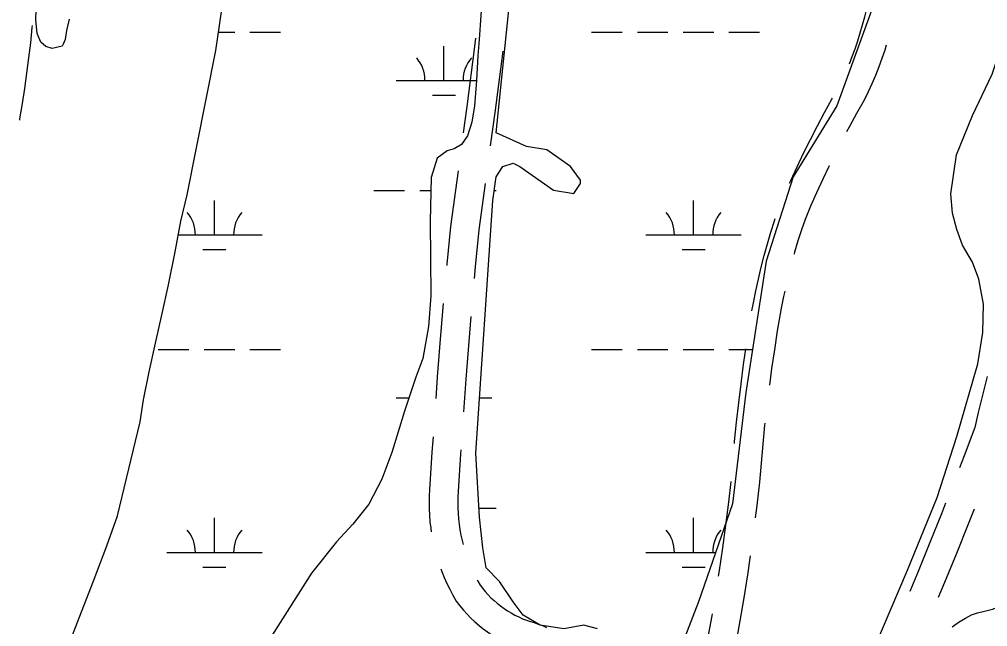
# Model space of a CAD drawing. Extents: x 3535183 to 3573198, y 534952 to 560562.
# Drawn here: x 3561651 to 3562665, y 550189 to 550825 of the extents above; entities that cross this region are included whole.
import ezdxf

# ---------------------------------------------------------------- set-up
doc = ezdxf.new("R2010")
doc.units = 0
for name, color, linetype in [('V-ROAD-CNTR', 7, 'Continuous'), ('V-TOPO-SHOR', 7, 'Continuous'), ('V-WETL-SWMP', 7, 'Continuous')]:
    doc.layers.add(name, color=color, linetype=linetype)

msp = doc.modelspace()

# ---------------------------------------------------------------- linework, layer by layer
at = {"layer": 'V-ROAD-CNTR'}
for points in [[(3562520.4, 550778.6), (3562523.4, 550786.2), (3562526.4, 550794.4), (3562529.2, 550802.6), (3562531.9, 550810.9), (3562534.3, 550819.3), (3562536.5, 550827.7), (3562538.6, 550836.2), (3562540.4, 550844.7), (3562542, 550853.2), (3562543.5, 550861.8), (3562544.8, 550870.9), (3562545.6, 550875.1)], [(3561664.2, 550818.8), (3561664, 550816.7), (3561662.4, 550800.7), (3561660.5, 550784.7), (3561658.4, 550768.7), (3561656.2, 550752.8), (3561653.7, 550736.9), (3561651, 550721), (3561650.8, 550719.7)], [(3562128.7, 550805.4), (3562127.6, 550796.8), (3562119.5, 550734), (3562115.8, 550706.3)], [(3562157.2, 550791.8), (3562149.2, 550730.1), (3562144.2, 550692.6)], [(3562517.8, 550707.7), (3562520.8, 550713.2), (3562528.3, 550726.7), (3562536.3, 550740.7), (3562540.6, 550749.6), (3562544.4, 550758.1), (3562548, 550766.8), (3562551.5, 550775.6), (3562554.7, 550784.4), (3562557.8, 550793.3), (3562559.4, 550798.4)], [(3562457.8, 550653.5), (3562459, 550656.2), (3562465.7, 550670.7), (3562472.5, 550685.1), (3562479.6, 550699.3), (3562486.9, 550713.5), (3562494.4, 550727.5), (3562502.2, 550741.5), (3562502.9, 550742.7)], [(3562462.8, 550579.3), (3562463.4, 550581.6), (3562466.9, 550593.3), (3562470.5, 550604.8), (3562474.3, 550615.9), (3562480.1, 550629.7), (3562486.4, 550643.9), (3562492.8, 550658), (3562499.5, 550671.9), (3562499.6, 550672.1)], [(3562110.4, 550666.6), (3562102.4, 550608.2), (3562098.6, 550568.6), (3562098.5, 550567.4)], [(3562138.8, 550653), (3562132.2, 550604.7), (3562128.5, 550565.8), (3562127.4, 550553.7)], [(3562418.3, 550519.6), (3562419.9, 550528.3), (3562422.4, 550540.7), (3562425.1, 550553.1), (3562428, 550565.4), (3562431.2, 550577.7), (3562434.6, 550589.9), (3562438.2, 550602.1), (3562442, 550614.2), (3562442.8, 550616.4)], [(3562437, 550441.9), (3562439.3, 550459.3), (3562442.2, 550479), (3562445.2, 550498.7), (3562447.2, 550510.8), (3562449.4, 550522.7), (3562451.7, 550534.6), (3562453, 550540.5)], [(3562094.9, 550527.5), (3562091.8, 550489.9), (3562088.6, 550450.6), (3562087, 550427.8)], [(3562123.9, 550513.8), (3562121.7, 550487.5), (3562118.6, 550448.3), (3562116.1, 550414.1)], [(3562400, 550380.8), (3562400.2, 550383), (3562402.2, 550403.1), (3562404.5, 550423.2), (3562406.9, 550443.3), (3562409.6, 550463.4), (3562412, 550480.1)], [(3562664.7, 550450.9), (3562663.6, 550446.9), (3562659.4, 550430.1), (3562655.5, 550413.2), (3562652, 550397.5), (3562640.8, 550368), (3562635.9, 550355.4)], [(3562422.1, 550302.7), (3562423.8, 550315.7), (3562426.6, 550340.1), (3562428.2, 550360.3), (3562430, 550380.1), (3562432, 550399.9), (3562432.3, 550402.2)], [(3562084.2, 550387.9), (3562083.1, 550371.8), (3562080.6, 550332.3), (3562080.2, 550325.8), (3562080.1, 550319.1), (3562080.2, 550312.3), (3562080.5, 550305.6), (3562081, 550298.8), (3562081.8, 550292.1), (3562082.4, 550288.2)], [(3562113.3, 550374.2), (3562113, 550369.8), (3562110.5, 550330.6), (3562110.2, 550324.6), (3562110.1, 550318.9), (3562110.2, 550313.2), (3562110.4, 550307.5), (3562110.9, 550301.8), (3562111.5, 550296.1), (3562112.4, 550290.4), (3562113.4, 550284.8), (3562114.7, 550279.2), (3562115.8, 550274.8)], [(3562383.4, 550241.8), (3562384.3, 550247.6), (3562387.8, 550271.5), (3562391, 550295.3), (3562394, 550319.2), (3562396.5, 550341)], [(3562621.3, 550318.2), (3562617, 550307.2), (3562604.8, 550276.9), (3562592.4, 550246.7), (3562583.6, 550225.6)], [(3562651.2, 550312.1), (3562644.9, 550296.1), (3562632.6, 550265.6), (3562620.1, 550235.2), (3562613.6, 550219.5)], [(3562400.9, 550164.3), (3562401.9, 550171.3), (3562406.1, 550195), (3562410.1, 550219), (3562413.9, 550243.1), (3562416.8, 550263)], [(3562092.3, 550249.5), (3562093.5, 550246.5), (3562096, 550240.2), (3562098.8, 550234.1), (3562101.7, 550228), (3562104.9, 550222), (3562108.6, 550215.6), (3562112.4, 550210.5), (3562116.1, 550206.1), (3562119.9, 550201.9), (3562123.9, 550197.8), (3562128, 550193.9), (3562132.4, 550190.2), (3562136.8, 550186.6), (3562141.4, 550183.3), (3562146.2, 550180.1), (3562150.4, 550177.6)], [(3562130.5, 550237.8), (3562131.1, 550236.6), (3562133.6, 550232.2), (3562136, 550229.2), (3562138.8, 550225.7), (3562141.8, 550222.4), (3562144.9, 550219.2), (3562148.1, 550216.2), (3562151.5, 550213.3), (3562155, 550210.5), (3562158.6, 550207.9), (3562162.3, 550205.5), (3562166.1, 550203.2), (3562170, 550201), (3562174, 550199), (3562178, 550197.2), (3562182.2, 550195.6), (3562186.2, 550194.2), (3562190, 550193.1), (3562194.5, 550191.6), (3562198.9, 550189.9), (3562203.2, 550187.9)], [(3562355.4, 550104.9), (3562357.1, 550109.9), (3562359.8, 550117.9), (3562362.2, 550126), (3562364.4, 550134.1), (3562366.4, 550142.3), (3562368.1, 550150.6), (3562369.7, 550158.9), (3562371.1, 550167.2), (3562372.3, 550176), (3562376.6, 550200.1), (3562376.9, 550202.4)]]:
    msp.add_lwpolyline(points, dxfattribs=at)
at = {"layer": 'V-TOPO-SHOR'}
for points in [[(3562649.3, 550724.4), (3562669.9, 550767.6), (3562688, 550820.7), (3562709.3, 550901.8), (3562741.4, 551070.1), (3562751.7, 551122.5), (3562752.4, 551135.3), (3562752, 551144.7), (3562751.3, 551162.6), (3562750.2, 551175.7), (3562748.7, 551187), (3562745.8, 551202.3), (3562743.2, 551214.9), (3562739.6, 551232.2), (3562736, 551247)], [(3561703, 550825.5), (3561700.3, 550813.4), (3561698.7, 550804), (3561696.7, 550799), (3561695.5, 550797), (3561685, 550794.7), (3561678.4, 550796.7), (3561673.3, 550801.4), (3561669.5, 550810.4), (3561668, 550824.8), (3561668.8, 550847)], [(3562389, 549882.8), (3562410.7, 549907.1), (3562431.1, 549928.7), (3562448.3, 549943), (3562468.7, 549962), (3562485.9, 549990.8), (3562506.3, 550028.2), (3562524.3, 550093.8), (3562546.2, 550165.3), (3562581.3, 550247.9), (3562612.4, 550324), (3562633, 550388.2), (3562654.9, 550464.3), (3562660.3, 550497.1), (3562661.1, 550526.7), (3562655.9, 550553), (3562649.4, 550570.7), (3562638.9, 550588.5), (3562633.1, 550604.9), (3562628.6, 550622), (3562626.7, 550642.4), (3562632.7, 550683.1), (3562649.3, 550724.4)], [(3562628.1, 550188.5), (3562635.6, 550193.8), (3562642.2, 550197.9), (3562648.4, 550201.1), (3562654.6, 550203.4), (3562662.1, 550205.2), (3562670.4, 550207.2), (3562677.8, 550209.8), (3562684.5, 550212.3), (3562689.4, 550213.6), (3562694.3, 550213.8), (3562699.3, 550212.9), (3562704, 550210.3), (3562708.9, 550205.6), (3562712, 550200.9), (3562714.3, 550194.5), (3562716.4, 550187.6)]]:
    msp.add_lwpolyline(points, dxfattribs=at)
at = {"layer": 'V-WETL-SWMP'}
for p, q in [((3561859.5, 550811.9), (3561876.4, 550811.9)), ((3561892.4, 550811.9), (3561924.4, 550811.9)), ((3562250.3, 550811.9), (3562282.3, 550811.9)), ((3562298.3, 550811.9), (3562330.3, 550811.9)), ((3562346.3, 550811.9), (3562378.3, 550811.9)), ((3562394.3, 550811.9), (3562426.3, 550811.9)), ((3562095.7, 550761.2), (3562095.7, 550797.2)), ((3562045.7, 550761.2), (3562129.9, 550761.2)), ((3562083.7, 550745.8), (3562107.7, 550745.8)), ((3562022.3, 550645.8), (3562054.3, 550645.8)), ((3562070.3, 550645.8), (3562082, 550645.8)), ((3562148.4, 550645.8), (3562150.3, 550645.8)), ((3561855.2, 550599.3), (3561855.2, 550635.3)), ((3562357.2, 550599.3), (3562357.2, 550635.3)), ((3561817.4, 550599.3), (3561905.2, 550599.3)), ((3562307.2, 550599.3), (3562407.2, 550599.3)), ((3561843.2, 550583.9), (3561867.2, 550583.9)), ((3562345.2, 550583.9), (3562369.2, 550583.9)), ((3561796.4, 550479.3), (3561828.4, 550479.3)), ((3561844.4, 550479.3), (3561876.4, 550479.3)), ((3561892.4, 550479.3), (3561924.4, 550479.3)), ((3562250.3, 550479.3), (3562282.3, 550479.3)), ((3562298.3, 550479.3), (3562330.3, 550479.3)), ((3562346.3, 550479.3), (3562378.3, 550479.3)), ((3562394.3, 550479.3), (3562418.9, 550479.3)), ((3562045.7, 550428.5), (3562058.8, 550428.5)), ((3562133.1, 550428.5), (3562145.7, 550428.5)), ((3562132.3, 550313.1), (3562150.3, 550313.1)), ((3561855.2, 550266.7), (3561855.2, 550302.7)), ((3562357.2, 550266.7), (3562357.2, 550302.7)), ((3561805.2, 550266.7), (3561905.2, 550266.7)), ((3562307.2, 550266.7), (3562380.3, 550266.7)), ((3561843.2, 550251.2), (3561867.2, 550251.2)), ((3562345.2, 550251.2), (3562369.2, 550251.2))]:
    msp.add_line(p, q, dxfattribs=at)
for points in [[(3562669.9, 551554.3), (3562613.4, 551377.6), (3562609.8, 551289.3), (3562606.3, 551116.1), (3562553.3, 550861.7), (3562507.4, 550734.5), (3562461.4, 550660.3), (3562433.1, 550571.9), (3562411.9, 550434.1), (3562397.8, 550317.5), (3562362.5, 550215), (3562320.1, 550105.5)], [(3562139.6, 550905), (3562132.6, 550803.9), (3562131.2, 550787.4), (3562129.9, 550761.1), (3562127.7, 550734.5), (3562124.8, 550717.3), (3562120.3, 550703.1), (3562114.2, 550693.9), (3562106.3, 550689.4), (3562099, 550687.3), (3562088.4, 550679.8), (3562082.3, 550659.5), (3562081.3, 550613.7), (3562081.9, 550535.4), (3562079.4, 550503.5), (3562073.5, 550469.9), (3562066.1, 550450.4), (3562054.2, 550414.7), (3562041.2, 550371.2), (3562030.6, 550343.5), (3562017, 550317.2), (3562000.1, 550296.2), (3561983.1, 550277.7), (3561956.8, 550245), (3561912.4, 550174.9)], [(3562256.5, 550186.7), (3562242.3, 550190.3), (3562221.1, 550186.7), (3562196.4, 550190.3), (3562178.7, 550200.9), (3562168.1, 550215), (3562154, 550236.2), (3562139.8, 550250.4), (3562136.3, 550271.6), (3562132.8, 550303.4), (3562129.2, 550370.5), (3562146.9, 550635.5), (3562150.4, 550660.3), (3562157.5, 550670.9), (3562168.1, 550674.4), (3562175.2, 550670.9), (3562210.5, 550646.1), (3562231.7, 550642.6), (3562238.8, 550653.2), (3562238.8, 550656.7), (3562228.2, 550670.9), (3562203.5, 550688.5), (3562182.2, 550692.1), (3562150.4, 550706.2), (3562168.1, 550879.4)], [(3561860.6, 550818.8), (3561863.3, 550838)], [(3561700.7, 550164.5), (3561711.7, 550193.5), (3561728, 550235.7), (3561742.6, 550273.6), (3561753.6, 550305.1), (3561777.4, 550403.5), (3561780.9, 550426.4), (3561786.7, 550455.9), (3561793.3, 550486), (3561800.4, 550517.1), (3561807.1, 550547), (3561814.1, 550581.7), (3561820.1, 550613.6), (3561826.5, 550641.4), (3561856.5, 550792.5), (3561860.6, 550818.8)]]:
    msp.add_lwpolyline(points, dxfattribs=at)
for centre, start, end in [((3562040.5, 550761.7), 359.2282, 40.7718), ((3562151, 550761.7), 139.2282, 180.7718), ((3561800, 550599.8), 359.2282, 40.7718), ((3561910.5, 550599.8), 139.2282, 180.7718), ((3562301.9, 550599.8), 359.2282, 40.7718), ((3562412.4, 550599.8), 139.2282, 180.7718), ((3561800, 550267.1), 359.2282, 40.7718), ((3561910.5, 550267.1), 139.2282, 180.7718), ((3562301.9, 550267.1), 359.2282, 40.7718), ((3562412.4, 550267.1), 139.2282, 180.7718)]:
    msp.add_arc(centre, 35.2, start, end, dxfattribs=at)

doc.saveas('drawing.dxf')
